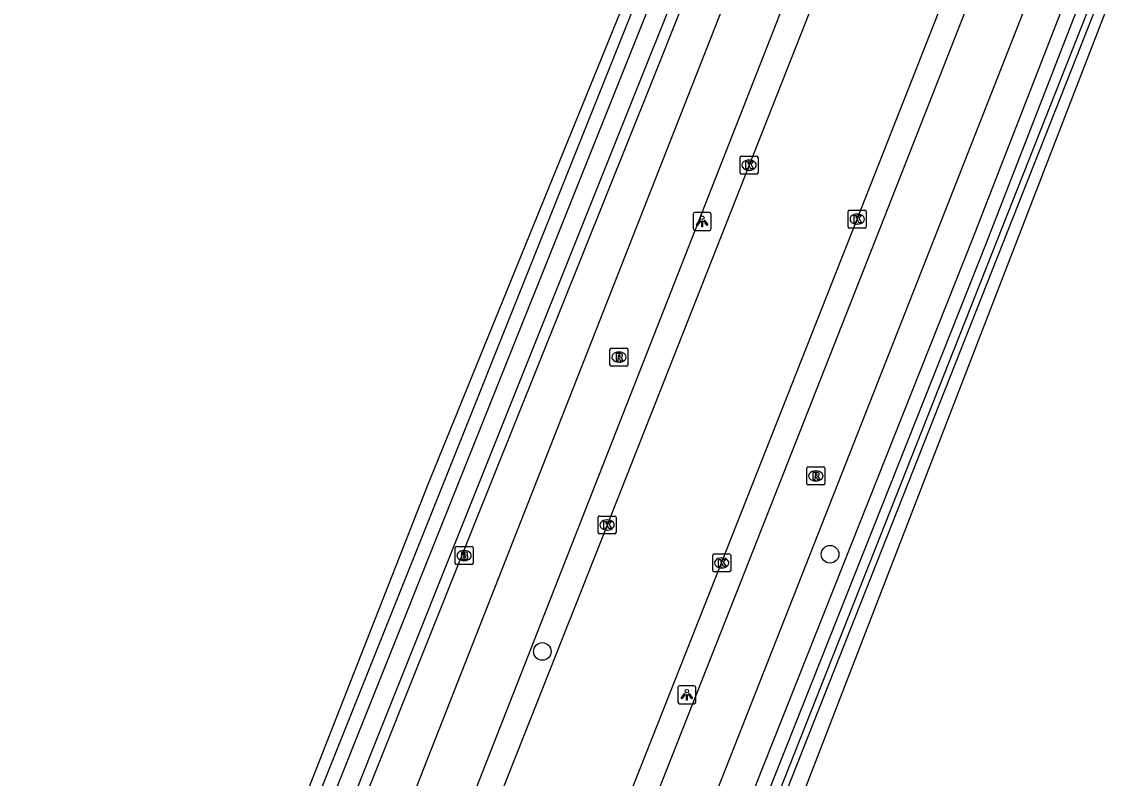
# Model space of a CAD drawing. Extents: x 162722 to 165099, y 384721 to 386283.
# Drawn here: x 164719 to 164779.2, y 385391.8 to 385433.9 of the extents above; entities that cross this region are included whole.
import ezdxf

# ---------------------------------------------------------------- set-up
doc = ezdxf.new("R2010")
doc.units = 0
for name, color, linetype in [('IMGEO_Boom', 7, 'Continuous'), ('IMGEO_Brandkraan', 7, 'Continuous'), ('IMGEO_Fietspad_gesloten', 7, 'Continuous'), ('IMGEO_Grasland_agrarisch', 7, 'Continuous'), ('IMGEO_Grasland_overig', 7, 'Continuous'), ('IMGEO_Groenvoorziening', 7, 'Continuous'), ('IMGEO_Kolk', 7, 'Continuous'), ('IMGEO_Lichtpunt', 7, 'Continuous'), ('IMGEO_Rijbaan_lokaal_gesloten', 7, 'Continuous'), ('IMGEO_Rioolput', 7, 'Continuous'), ('IMGEO_Waterloop', 7, 'Continuous')]:
    doc.layers.add(name, color=color, linetype=linetype)

msp = doc.modelspace()

# ---------------------------------------------------------------- linework, layer by layer
at = {"layer": 'IMGEO_Boom'}
for centre in [(164764.003, 385404.246), (164747.987, 385398.839)]:
    msp.add_circle(centre, 0.489, dxfattribs=at)
at = {"layer": 'IMGEO_Brandkraan'}
for p, q in [((164743.133, 385403.745), (164743.133, 385404.597)), ((164743.208, 385404.671), (164744.06, 385404.671)), ((164744.134, 385404.597), (164744.134, 385403.745)), ((164743.621, 385404.451), (164743.646, 385404.451)), ((164744.06, 385403.671), (164743.208, 385403.671)), ((164743.644, 385403.891), (164743.619, 385403.891))]:
    msp.add_line(p, q, dxfattribs=at)
for points in [[(164743.133, 385403.745), (164743.133, 385404.597)], [(164743.208, 385404.671), (164744.06, 385404.671)], [(164744.134, 385404.597), (164744.134, 385403.745)], [(164743.481, 385404.371), (164743.481, 385403.971), (164743.694, 385403.971)], [(164743.712, 385404.371), (164743.481, 385404.371)], [(164743.66, 385404.29), (164743.606, 385404.29), (164743.606, 385404.214)], [(164743.606, 385404.214), (164743.659, 385404.214)], [(164743.668, 385404.138), (164743.606, 385404.138), (164743.606, 385404.057)], [(164743.606, 385404.057), (164743.668, 385404.057)], [(164744.06, 385403.671), (164743.208, 385403.671)]]:
    msp.add_lwpolyline(points, dxfattribs=at)
for centre, radius, start, end in [((164743.21, 385404.595), 0.0765, 91.55205, 178.44795), ((164743.21, 385404.595), 0.0765, 91.55205, 178.44795), ((164744.058, 385404.595), 0.0765, 1.55205, 88.44795), ((164744.058, 385404.595), 0.0765, 1.55205, 88.44795), ((164743.661, 385404.252), 0.0379, 267.82845, 90.93552), ((164743.669, 385404.097), 0.0404, 269.87594, 90.50774), ((164743.7, 385404.222), 0.251, 268.66757, 293.53466), ((164743.716, 385404.226), 0.145, 59.4692, 91.53667), ((164743.741, 385404.273), 0.0922, 285.51372, 58.15012), ((164743.746, 385404.081), 0.105, 301.31148, 78.98903), ((164743.21, 385403.747), 0.0765, 181.55205, 268.44795), ((164743.21, 385403.747), 0.0765, 181.55205, 268.44795), ((164744.058, 385403.747), 0.0765, 271.55205, 358.44795), ((164744.058, 385403.747), 0.0765, 271.55205, 358.44795)]:
    msp.add_arc(centre, radius, start, end, dxfattribs=at)
for centre, major_axis, ratio, start_param, end_param in [((164743.62, 385404.171), (-0.387, 0.002), 0.722429, 4.712389, 7.853982), ((164743.645, 385404.171), (-0.39, 0.002), 0.717154, 1.570796, 4.712389)]:
    msp.add_ellipse(centre, major_axis=major_axis, ratio=ratio, start_param=start_param, end_param=end_param, dxfattribs=at)
at = {"layer": 'IMGEO_Fietspad_gesloten'}
for points in [[(164732.296, 385326.605), (164735.75, 385335.398), (164748.728, 385368.439), (164755.58, 385385.684), (164761.995, 385401.927), (164769.554, 385421.155), (164777.36, 385441.036), (164784.431, 385458.651), (164790.236, 385473.42), (164793.096, 385480.757), (164798.138, 385493.569), (164800.68, 385500), (164803.957, 385508.798), (164806.396, 385515.488), (164807.596, 385519.535)], [(164787.375, 385474.369), (164781.604, 385459.787), (164774.639, 385442.391), (164766.771, 385422.358), (164759.24, 385403.246), (164752.785, 385386.891), (164745.964, 385369.751), (164732.813, 385336.417)], [(164770.659, 385467.322), (164767.639, 385459.356), (164762.766, 385446.741), (164733.499, 385372.293), (164720.982, 385340.526), (164713.716, 385322.086)], [(164723.992, 385339.481), (164736.288, 385370.799), (164765.649, 385445.574), (164770.547, 385458.206)]]:
    msp.add_lwpolyline(points, dxfattribs=at)
at = {"layer": 'IMGEO_Grasland_agrarisch'}
msp.add_lwpolyline([(164614.899, 385349.509), (164616.059, 385349.46), (164616.595, 385363.281), (164618.447, 385418.712), (164624.591, 385499.726), (164751.421, 385470.5), (164765.253, 385467.296), (164760.613, 385455.237), (164753.386, 385437.01), (164741.577, 385408.038), (164709.86, 385327.298), (164709.376, 385326.066), (164702.886, 385326.692), (164679.547, 385328.803), (164662.733, 385330.293), (164654.379, 385330.815), (164636.821, 385332.397), (164626.274, 385334.439), (164619.619, 385337.265), (164617.298, 385342.326), (164617.043, 385344.332), (164616.126, 385344.623), (164614.75, 385344.916)], dxfattribs=at)
at = {"layer": 'IMGEO_Grasland_overig'}
for points in [[(164793.461, 385471.805), (164747.859, 385356.386), (164739.32, 385334.16), (164737.752, 385330.078)], [(164823.521, 385353.38), (164818.563, 385351.734), (164809.873, 385349.41), (164798.471, 385346.042), (164739.477, 385330.578), (164739.477, 385331.372), (164790.542, 385463.399), (164837.9, 385453.353)]]:
    msp.add_lwpolyline(points, dxfattribs=at)
at = {"layer": 'IMGEO_Groenvoorziening'}
for points in [[(164791.875, 385472.47), (164785.95, 385457.835), (164771.931, 385421.787), (164746.272, 385357.19), (164739.788, 385340.55), (164737.428, 385334.816), (164735.342, 385329.75)], [(164762.132, 385457.334), (164716.071, 385342.231), (164709.738, 385326.404), (164709.333, 385325.444), (164708.523, 385324.881), (164707.793, 385324.674), (164706.579, 385324.674), (164700.615, 385325.577), (164687.953, 385326.735), (164678.908, 385328.048), (164666.864, 385329.292), (164649.268, 385330.264), (164642.367, 385330.897), (164636.463, 385331.721), (164625.628, 385333.958), (164621.565, 385335.53), (164618.155, 385337.112), (164616.915, 385337.903), (164616.434, 385338.534), (164615.803, 385342.597), (164614.75, 385344.916)], [(164706.409, 385322.611), (164707.466, 385322.539), (164709.085, 385322.658), (164710.917, 385323.639), (164712.166, 385325.913), (164716.4, 385336.384), (164744.036, 385405.451), (164754.038, 385430.417), (164764.624, 385456.918), (164764.673, 385457.057), (164764.719, 385457.209)]]:
    msp.add_lwpolyline(points, dxfattribs=at)
at = {"layer": 'IMGEO_Kolk'}
for p, q in [((164758.993, 385425.464), (164758.993, 385426.316)), ((164759.068, 385426.39), (164759.92, 385426.39)), ((164759.994, 385426.316), (164759.994, 385425.464)), ((164759.481, 385426.17), (164759.506, 385426.17)), ((164759.92, 385425.39), (164759.068, 385425.39)), ((164759.504, 385425.61), (164759.479, 385425.61)), ((164765.014, 385422.462), (164765.014, 385423.314)), ((164765.089, 385423.388), (164765.941, 385423.388)), ((164766.015, 385423.314), (164766.015, 385422.462)), ((164765.502, 385423.168), (164765.527, 385423.168)), ((164765.941, 385422.388), (164765.089, 385422.388)), ((164765.525, 385422.608), (164765.5, 385422.608)), ((164751.09, 385405.448), (164751.09, 385406.3)), ((164751.165, 385406.374), (164752.017, 385406.374)), ((164751.578, 385406.154), (164751.603, 385406.154)), ((164752.091, 385406.3), (164752.091, 385405.448)), ((164752.017, 385405.374), (164751.165, 385405.374)), ((164751.601, 385405.594), (164751.576, 385405.594)), ((164757.47, 385403.337), (164757.47, 385404.189)), ((164757.545, 385404.263), (164758.397, 385404.263)), ((164757.958, 385404.043), (164757.983, 385404.043)), ((164758.471, 385404.189), (164758.471, 385403.337)), ((164757.981, 385403.483), (164757.956, 385403.483)), ((164758.397, 385403.263), (164757.545, 385403.263))]:
    msp.add_line(p, q, dxfattribs=at)
for points in [[(164758.993, 385425.464), (164758.993, 385426.316)], [(164759.068, 385426.39), (164759.92, 385426.39)], [(164759.994, 385426.316), (164759.994, 385425.464)], [(164759.314, 385426.09), (164759.437, 385426.09), (164759.437, 385425.939), (164759.567, 385426.09), (164759.731, 385426.09), (164759.585, 385425.939), (164759.738, 385425.69), (164759.586, 385425.69), (164759.501, 385425.854), (164759.437, 385425.787), (164759.437, 385425.69), (164759.314, 385425.69), (164759.314, 385426.09)], [(164759.92, 385425.39), (164759.068, 385425.39)], [(164765.014, 385422.462), (164765.014, 385423.314)], [(164765.089, 385423.388), (164765.941, 385423.388)], [(164766.015, 385423.314), (164766.015, 385422.462)], [(164765.335, 385423.088), (164765.458, 385423.088), (164765.458, 385422.937), (164765.588, 385423.088), (164765.752, 385423.088), (164765.606, 385422.937), (164765.759, 385422.688), (164765.607, 385422.688), (164765.522, 385422.852), (164765.458, 385422.785), (164765.458, 385422.688), (164765.335, 385422.688), (164765.335, 385423.088)], [(164765.941, 385422.388), (164765.089, 385422.388)], [(164751.09, 385405.448), (164751.09, 385406.3)], [(164751.165, 385406.374), (164752.017, 385406.374)], [(164751.411, 385406.074), (164751.534, 385406.074), (164751.534, 385405.923), (164751.664, 385406.074), (164751.828, 385406.074), (164751.682, 385405.923), (164751.835, 385405.674), (164751.683, 385405.674), (164751.598, 385405.838), (164751.534, 385405.771), (164751.534, 385405.674), (164751.411, 385405.674), (164751.411, 385406.074)], [(164752.091, 385406.3), (164752.091, 385405.448)], [(164752.017, 385405.374), (164751.165, 385405.374)], [(164757.47, 385403.337), (164757.47, 385404.189)], [(164757.545, 385404.263), (164758.397, 385404.263)], [(164758.471, 385404.189), (164758.471, 385403.337)], [(164757.791, 385403.963), (164757.914, 385403.963), (164757.914, 385403.812), (164758.044, 385403.963), (164758.208, 385403.963), (164758.062, 385403.812), (164758.215, 385403.563), (164758.063, 385403.563), (164757.978, 385403.727), (164757.914, 385403.66), (164757.914, 385403.563), (164757.791, 385403.563), (164757.791, 385403.963)], [(164758.397, 385403.263), (164757.545, 385403.263)]]:
    msp.add_lwpolyline(points, dxfattribs=at)
for centre, start, end in [((164759.07, 385426.314), 91.55205, 178.44795), ((164759.07, 385426.314), 91.55205, 178.44795), ((164759.918, 385426.314), 1.55205, 88.44795), ((164759.918, 385426.314), 1.55205, 88.44795), ((164759.07, 385425.466), 181.55205, 268.44795), ((164759.07, 385425.466), 181.55205, 268.44795), ((164759.918, 385425.466), 271.55205, 358.44795), ((164759.918, 385425.466), 271.55205, 358.44795), ((164765.091, 385423.312), 91.55205, 178.44795), ((164765.091, 385423.312), 91.55205, 178.44795), ((164765.939, 385423.312), 1.55205, 88.44795), ((164765.939, 385423.312), 1.55205, 88.44795), ((164765.091, 385422.464), 181.55205, 268.44795), ((164765.091, 385422.464), 181.55205, 268.44795), ((164765.939, 385422.464), 271.55205, 358.44795), ((164765.939, 385422.464), 271.55205, 358.44795), ((164751.167, 385406.298), 91.55205, 178.44795), ((164751.167, 385406.298), 91.55205, 178.44795), ((164752.015, 385406.298), 1.55205, 88.44795), ((164752.015, 385406.298), 1.55205, 88.44795), ((164751.167, 385405.45), 181.55205, 268.44795), ((164751.167, 385405.45), 181.55205, 268.44795), ((164752.015, 385405.45), 271.55205, 358.44795), ((164752.015, 385405.45), 271.55205, 358.44795), ((164757.547, 385404.187), 91.55205, 178.44795), ((164757.547, 385404.187), 91.55205, 178.44795), ((164758.395, 385404.187), 1.55205, 88.44795), ((164758.395, 385404.187), 1.55205, 88.44795), ((164757.547, 385403.339), 181.55205, 268.44795), ((164757.547, 385403.339), 181.55205, 268.44795), ((164758.395, 385403.339), 271.55205, 358.44795), ((164758.395, 385403.339), 271.55205, 358.44795)]:
    msp.add_arc(centre, 0.0765, start, end, dxfattribs=at)
for centre, major_axis, ratio, start_param, end_param in [((164759.48, 385425.89), (-0.387, 0.002), 0.722429, 4.712389, 7.853982), ((164759.505, 385425.89), (-0.39, 0.002), 0.717154, 1.570796, 4.712389), ((164765.501, 385422.888), (-0.387, 0.002), 0.722429, 4.712389, 7.853982), ((164765.526, 385422.888), (-0.39, 0.002), 0.717154, 1.570796, 4.712389), ((164751.577, 385405.874), (-0.387, 0.002), 0.722429, 4.712389, 7.853982), ((164751.602, 385405.874), (-0.39, 0.002), 0.717154, 1.570796, 4.712389), ((164757.957, 385403.763), (-0.387, 0.002), 0.722429, 4.712389, 7.853982), ((164757.982, 385403.763), (-0.39, 0.002), 0.717154, 1.570796, 4.712389)]:
    msp.add_ellipse(centre, major_axis=major_axis, ratio=ratio, start_param=start_param, end_param=end_param, dxfattribs=at)
at = {"layer": 'IMGEO_Lichtpunt'}
for p, q in [((164757.29, 385423.26), (164756.482, 385423.26)), ((164757.29, 385423.26), (164756.482, 385423.26)), ((164756.388, 385423.165), (164756.388, 385422.358)), ((164756.388, 385423.165), (164756.388, 385422.358)), ((164757.384, 385422.358), (164757.384, 385423.165)), ((164757.384, 385422.358), (164757.384, 385423.165)), ((164756.482, 385422.264), (164757.29, 385422.264)), ((164756.482, 385422.264), (164757.29, 385422.264)), ((164755.533, 385396.833), (164755.533, 385396.026)), ((164755.533, 385396.833), (164755.533, 385396.026)), ((164756.435, 385396.928), (164755.627, 385396.928)), ((164756.435, 385396.928), (164755.627, 385396.928)), ((164756.529, 385396.026), (164756.529, 385396.833)), ((164756.529, 385396.026), (164756.529, 385396.833)), ((164755.627, 385395.932), (164756.435, 385395.932)), ((164755.627, 385395.932), (164756.435, 385395.932))]:
    msp.add_line(p, q, dxfattribs=at)
for points in [[(164756.762, 385422.829), (164756.801, 385422.801), (164756.613, 385422.539), (164756.575, 385422.566), (164756.762, 385422.829)], [(164756.864, 385422.781), (164756.911, 385422.781), (164756.911, 385422.459), (164756.864, 385422.459), (164756.864, 385422.781)], [(164756.974, 385422.801), (164757.012, 385422.828), (164757.199, 385422.566), (164757.16, 385422.538), (164756.974, 385422.801)], [(164755.907, 385396.497), (164755.946, 385396.469), (164755.758, 385396.207), (164755.72, 385396.234), (164755.907, 385396.497)], [(164756.009, 385396.449), (164756.056, 385396.449), (164756.056, 385396.127), (164756.009, 385396.127), (164756.009, 385396.449)], [(164756.119, 385396.469), (164756.157, 385396.496), (164756.344, 385396.234), (164756.305, 385396.206), (164756.119, 385396.469)]]:
    msp.add_lwpolyline(points, dxfattribs=at)
for centre in [(164756.887, 385422.963), (164756.032, 385396.631)]:
    msp.add_circle(centre, 0.0994, dxfattribs=at)
for centre, start, end in [((164756.482, 385423.165), 90, 180), ((164756.482, 385423.165), 90, 180), ((164757.29, 385423.165), 0, 90), ((164757.29, 385423.165), 0, 90), ((164756.482, 385422.358), 180, 270), ((164756.482, 385422.358), 180, 270), ((164757.29, 385422.358), 270, 0), ((164757.29, 385422.358), 270, 360), ((164755.627, 385396.833), 90, 180), ((164755.627, 385396.833), 90, 180), ((164756.435, 385396.833), 0, 90), ((164756.435, 385396.833), 0, 90), ((164755.627, 385396.026), 180, 270), ((164755.627, 385396.026), 180, 270), ((164756.435, 385396.026), 270, 0), ((164756.435, 385396.026), 270, 360)]:
    msp.add_arc(centre, 0.0946, start, end, dxfattribs=at)
at = {"layer": 'IMGEO_Rijbaan_lokaal_gesloten'}
for points in [[(164743.799, 385367.844), (164744.716, 385370.217), (164751.507, 385387.457), (164757.969, 385403.763), (164765.514, 385422.888), (164773.394, 385442.913), (164785.967, 385474.847)], [(164771.994, 385457.632), (164767.043, 385445.041), (164759.495, 385425.89), (164751.593, 385405.873), (164745.148, 385389.569), (164738.496, 385372.634), (164737.539, 385370.266)]]:
    msp.add_lwpolyline(points, dxfattribs=at)
at = {"layer": 'IMGEO_Rioolput'}
for p, q in [((164751.753, 385414.785), (164751.753, 385415.637)), ((164751.828, 385415.711), (164752.68, 385415.711)), ((164752.241, 385415.491), (164752.266, 385415.491)), ((164752.754, 385415.637), (164752.754, 385414.785)), ((164752.264, 385414.931), (164752.239, 385414.931)), ((164752.68, 385414.711), (164751.828, 385414.711)), ((164762.708, 385408.177), (164762.708, 385409.029)), ((164762.783, 385409.103), (164763.635, 385409.103)), ((164763.196, 385408.883), (164763.221, 385408.883)), ((164763.709, 385409.029), (164763.709, 385408.177)), ((164763.219, 385408.323), (164763.194, 385408.323)), ((164763.635, 385408.103), (164762.783, 385408.103))]:
    msp.add_line(p, q, dxfattribs=at)
for points in [[(164751.753, 385414.785), (164751.753, 385415.637)], [(164751.828, 385415.711), (164752.68, 385415.711)], [(164752.342, 385415.409), (164752.09, 385415.411), (164752.09, 385415.011)], [(164752.754, 385415.637), (164752.754, 385414.785)], [(164752.09, 385415.011), (164752.214, 385415.011), (164752.214, 385415.173), (164752.225, 385415.173)], [(164752.268, 385415.33), (164752.214, 385415.33), (164752.214, 385415.249)], [(164752.214, 385415.249), (164752.266, 385415.249)], [(164752.272, 385415.144), (164752.343, 385415.011), (164752.483, 385415.011), (164752.418, 385415.137)], [(164752.68, 385414.711), (164751.828, 385414.711)], [(164762.708, 385408.177), (164762.708, 385409.029)], [(164762.783, 385409.103), (164763.635, 385409.103)], [(164763.297, 385408.801), (164763.045, 385408.803), (164763.045, 385408.403)], [(164763.709, 385409.029), (164763.709, 385408.177)], [(164763.045, 385408.403), (164763.169, 385408.403), (164763.169, 385408.565), (164763.18, 385408.565)], [(164763.223, 385408.722), (164763.169, 385408.722), (164763.169, 385408.641)], [(164763.169, 385408.641), (164763.221, 385408.641)], [(164763.227, 385408.536), (164763.298, 385408.403), (164763.438, 385408.403), (164763.373, 385408.529)], [(164763.635, 385408.103), (164762.783, 385408.103)]]:
    msp.add_lwpolyline(points, dxfattribs=at)
for centre, radius, start, end in [((164751.83, 385415.635), 0.0765, 91.55205, 178.44795), ((164751.83, 385415.635), 0.0765, 91.55205, 178.44795), ((164752.341, 385415.299), 0.109, 350.36119, 89.41601), ((164752.678, 385415.635), 0.0765, 1.55205, 88.44795), ((164752.678, 385415.635), 0.0765, 1.55205, 88.44795), ((164752.224, 385415.12), 0.0533, 26.02933, 88.69889), ((164752.25, 385415.438), 0.19, 274.7715, 282.96867), ((164752.274, 385415.234), 0.0964, 77.00612, 93.18647), ((164752.288, 385415.291), 0.0378, 276.66336, 79.67722), ((164752.339, 385415.299), 0.112, 277.58423, 350.98172), ((164752.323, 385415.084), 0.108, 29.51342, 73.79051), ((164751.83, 385414.787), 0.0765, 181.55205, 268.44795), ((164751.83, 385414.787), 0.0765, 181.55205, 268.44795), ((164752.678, 385414.787), 0.0765, 271.55205, 358.44795), ((164752.678, 385414.787), 0.0765, 271.55205, 358.44795), ((164762.785, 385409.027), 0.0765, 91.55205, 178.44795), ((164762.785, 385409.027), 0.0765, 91.55205, 178.44795), ((164763.296, 385408.691), 0.109, 350.36119, 89.41601), ((164763.633, 385409.027), 0.0765, 1.55205, 88.44795), ((164763.633, 385409.027), 0.0765, 1.55205, 88.44795), ((164763.179, 385408.512), 0.0533, 26.02933, 88.69889), ((164763.205, 385408.83), 0.19, 274.7715, 282.96867), ((164763.229, 385408.626), 0.0964, 77.00612, 93.18647), ((164763.243, 385408.683), 0.0378, 276.66336, 79.67722), ((164763.294, 385408.691), 0.112, 277.58423, 350.98172), ((164763.278, 385408.476), 0.108, 29.51342, 73.79051), ((164762.785, 385408.179), 0.0765, 181.55205, 268.44795), ((164762.785, 385408.179), 0.0765, 181.55205, 268.44795), ((164763.633, 385408.179), 0.0765, 271.55205, 358.44795), ((164763.633, 385408.179), 0.0765, 271.55205, 358.44795)]:
    msp.add_arc(centre, radius, start, end, dxfattribs=at)
for centre, major_axis, ratio, start_param, end_param in [((164752.24, 385415.211), (-0.387, 0.002), 0.722429, 4.712389, 7.853982), ((164752.265, 385415.211), (-0.39, 0.002), 0.717154, 1.570796, 4.712389), ((164763.195, 385408.603), (-0.387, 0.002), 0.722429, 4.712389, 7.853982), ((164763.22, 385408.603), (-0.39, 0.002), 0.717154, 1.570796, 4.712389)]:
    msp.add_ellipse(centre, major_axis=major_axis, ratio=ratio, start_param=start_param, end_param=end_param, dxfattribs=at)
at = {"layer": 'IMGEO_Waterloop'}
for points in [[(164736.585, 385330.665), (164738.16, 385334.489), (164740.522, 385340.229), (164747.007, 385356.872), (164772.666, 385421.469), (164786.685, 385457.515), (164792.594, 385472.111)], [(164793.114, 385471.882), (164747.521, 385356.488), (164738.981, 385334.259), (164737.381, 385330.092)], [(164623.497, 385333.884), (164625.128, 385333.424), (164626.782, 385332.99), (164634.265, 385331.371), (164643.954, 385330.025), (164652.1, 385329.023), (164663.116, 385328.331), (164675.451, 385327.312), (164688.132, 385326.003), (164704.616, 385324.419), (164707.461, 385324.227), (164708.606, 385324.311), (164709.682, 385324.887), (164710.642, 385326.636), (164714.838, 385337.012), (164742.474, 385406.076), (164752.475, 385431.043), (164763.056, 385457.531), (164763.126, 385457.625), (164763.236, 385457.76)], [(164763.94, 385458.003), (164764.076, 385457.894), (164764.152, 385457.82), (164764.105, 385457.7), (164764.153, 385457.602), (164764.142, 385457.485), (164764.116, 385457.369), (164764.08, 385457.253), (164764.04, 385457.138), (164757.812, 385441.549), (164753.458, 385430.649), (164743.457, 385405.683), (164715.821, 385336.617)]]:
    msp.add_lwpolyline(points, dxfattribs=at)

doc.saveas('drawing.dxf')
